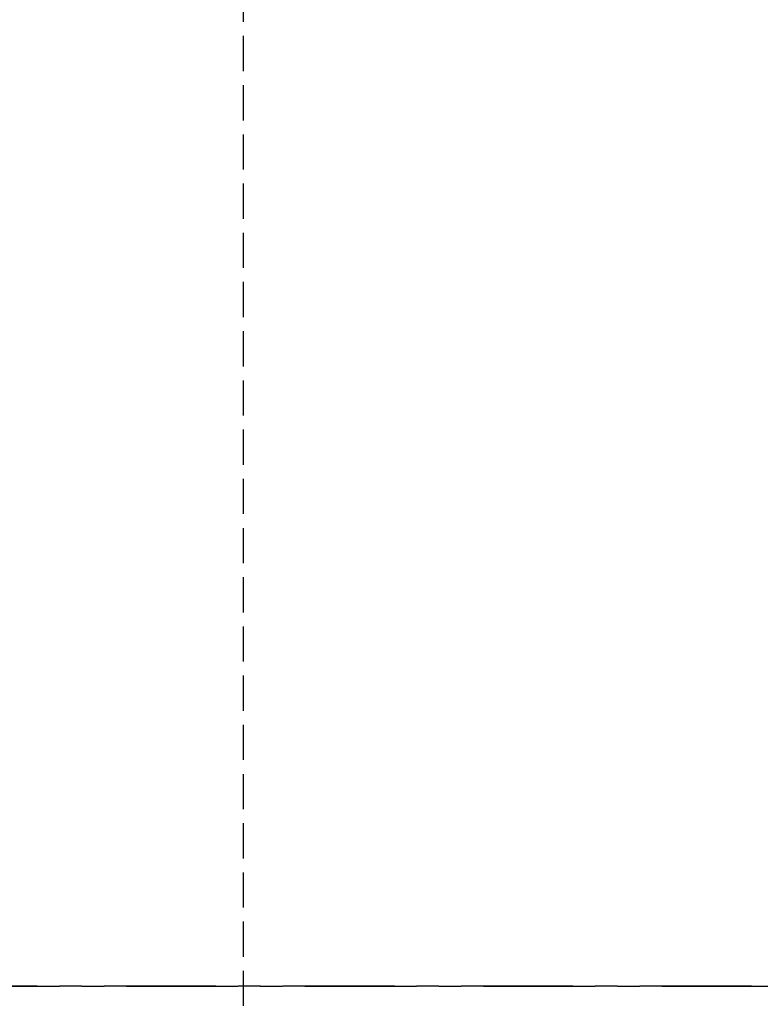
# Model space of a CAD drawing. Header units: millimetres. Extents: x 42975 to 708721, y 118172 to 172014.
# Tile 261 of 316: x 344553 to 344658, y 147634 to 147775. Entities that reach past the tile are written whole.
import ezdxf

# ---------------------------------------------------------------- set-up
doc = ezdxf.new("R2010")
doc.units = ezdxf.units.MM
doc.linetypes.add('ГТО-1 Пунктир', pattern=[7, 5, -2])
doc.linetypes.add('осевая', pattern=[50.8, 31.75, -6.35, 6.35, -6.35])
for name, color, linetype, lineweight in [('ГТО-2_Оси_025', 6, 'осевая', 25), ('ГТО-2_Пунктир_025', 151, 'ГТО-1 Пунктир', 25), ('ГТО-2_Размеры_035', 2, 'Continuous', 35)]:
    doc.layers.add(name, color=color, linetype=linetype, lineweight=lineweight)

# ---------------------------------------------------------------- blocks, each defined once
blk = doc.blocks.new('ОГСО_Затвор_План')
at = {"layer": 'ГТО-2_Оси_025', "ltscale": 0.5}
blk.add_line((1439.69, 0), (-1270.3, 0), dxfattribs=at)
blk = doc.blocks.new('A$C1AA538EC')
at = {"layer": 'ГТО-2_Размеры_035', "rotation": 0.0001303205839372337}
blk.add_blockref('ОГСО_Затвор_План', (0, -11100.09), dxfattribs=at)

msp = doc.modelspace()

# ---------------------------------------------------------------- linework, layer by layer
at = {"layer": 'ГТО-2_Оси_025', "ltscale": 0.5}
msp.add_line((308398.4, 147637.02), (372499.03, 147637.02), dxfattribs=at)
at = {"layer": 'ГТО-2_Пунктир_025'}
msp.add_line((344584.63, 149137.2), (344584.63, 137837.2), dxfattribs=at)

# ---------------------------------------------------------------- block references
at = {"layer": 'ГТО-2_Размеры_035'}
msp.add_blockref('A$C1AA538EC', (345274.63, 158737.11), dxfattribs=at)

doc.saveas('drawing.dxf')
